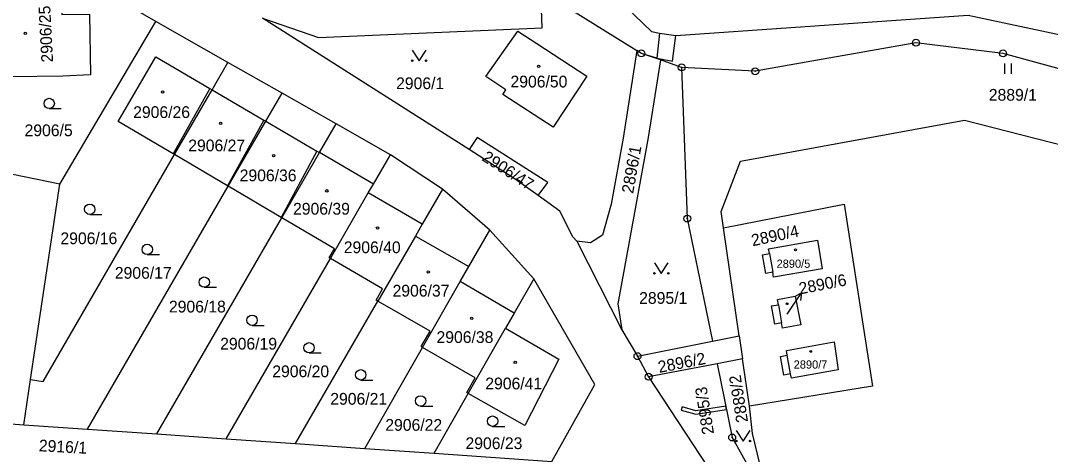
# Model space of a CAD drawing. Extents: x -644096 to -634268, y -1141430 to -1133463.
# Drawn here: x -640028.5 to -639879.7, y -1138282.4 to -1138219.7 of the extents above; entities that cross this region are included whole.
import ezdxf

# ---------------------------------------------------------------- set-up
doc = ezdxf.new("R2010")
doc.units = 0
for name, color, linetype in [('_CIVIL_CONSTRUCTION', 7, 'Continuous'), ('B_Hranice _3D', 7, 'Continuous'), ('M_Svah_Nasyp', 7, 'Continuous'), ('M_Svah_Zarez', 7, 'Continuous'), ('spodek_zarez', 7, 'Continuous'), ('svrsek_osa_sjezdy', 7, 'Continuous'), ('svrsek_osa_VRT', 7, 'Continuous'), ('svrsek_popisy_VRT', 7, 'Continuous'), ('terminal_VRT', 7, 'Continuous')]:
    doc.layers.add(name, color=color, linetype=linetype)

msp = doc.modelspace()

# ---------------------------------------------------------------- linework, layer by layer
at = {"layer": '_CIVIL_CONSTRUCTION'}
for centre, radius in [((-639899.15, -1138222.89), 0.5), ((-639899.15, -1138222.89), 0.0303), ((-639938.81, -1138224.43), 0.5), ((-639938.81, -1138224.43), 0.0303), ((-639886.56, -1138224.44), 0.5), ((-639886.56, -1138224.44), 0.0303), ((-639933.01, -1138226.46), 0.5), ((-639933.01, -1138226.46), 0.0303), ((-639922.37, -1138227.03), 0.5), ((-639922.37, -1138227.03), 0.0303), ((-639932.19, -1138248.32), 0.5), ((-639932.19, -1138248.32), 0.0303), ((-639939.38, -1138268.23), 0.5), ((-639939.38, -1138268.23), 0.0303), ((-639937.78, -1138271.21), 0.5), ((-639937.78, -1138271.21), 0.0303), ((-639925.7, -1138279.99), 0.5), ((-639925.7, -1138279.99), 0.0303)]:
    msp.add_circle(centre, radius, dxfattribs=at)
at = {"layer": 'B_Hranice _3D'}
msp.add_lwpolyline([(-639932.93, -1138275.57), (-639933.07, -1138276.05), (-639930.97, -1138276.64), (-639926.53, -1138275.93), (-639926.63, -1138275.44), (-639930.94, -1138276.13)], close=True, dxfattribs=at)
at = {"layer": 'M_Svah_Nasyp'}
for p, q in [((-639936.21, -1138221.49), (-639936.57, -1138225.14)), ((-639934.31, -1138225.57), (-639933.84, -1138221.84)), ((-639936.57, -1138225.14), (-639938.81, -1138224.43)), ((-639936.57, -1138225.14), (-639934.31, -1138225.57)), ((-640001.15, -1138229.53), (-640006.45, -1138238.98)), ((-640000.85, -1138229.7), (-639993.37, -1138234.08)), ((-639993.37, -1138234.08), (-639998.64, -1138243.59)), ((-639993.37, -1138234.08), (-639993.09, -1138234.25)), ((-639993.09, -1138234.25), (-639985.69, -1138238.56)), ((-639985.69, -1138238.56), (-639990.86, -1138248.18)), ((-639985.69, -1138238.56), (-639985.31, -1138238.78)), ((-639977.54, -1138243.33), (-639985.31, -1138238.78)), ((-639970.5, -1138249.16), (-639978.31, -1138244.61)), ((-639971.47, -1138250.85), (-639963.73, -1138255.27)), ((-639920.32, -1138253.38), (-639919.84, -1138256.09)), ((-639957.21, -1138262.01), (-639964.99, -1138257.43)), ((-639919.01, -1138260.8), (-639918.55, -1138263.42)), ((-639917.25, -1138270.8), (-639917.73, -1138268.1))]:
    msp.add_line(p, q, dxfattribs=at)
at = {"layer": 'M_Svah_Zarez'}
for centre, radius in [((-640027.84, -1138221.54), 0.175), ((-639953.67, -1138226.31), 0.175), ((-640008, -1138230.01), 0.175), ((-639999.62, -1138234.55), 0.175), ((-639991.95, -1138239.23), 0.175), ((-639984.27, -1138244.32), 0.175), ((-639976.94, -1138249.7), 0.175), ((-639916.55, -1138252.85), 0.123), ((-639969.61, -1138256.05), 0.175), ((-639917.76, -1138260.65), 0.123), ((-639963.33, -1138262.75), 0.175), ((-639914.34, -1138267.54), 0.123), ((-639957.05, -1138269.11), 0.175)]:
    msp.add_circle(centre, radius, dxfattribs=at)
at = {"layer": 'spodek_zarez'}
msp.add_circle((-638683.07, -1137056.85), 1378.08, dxfattribs=at)
at = {"layer": 'svrsek_osa_sjezdy'}
for p, q in [((-639886.32, -1138227.4), (-639886.32, -1138225.9)), ((-639885.32, -1138227.4), (-639885.32, -1138225.9)), ((-640024.38, -1138232.43), (-640022.63, -1138232.43)), ((-640018.53, -1138247.74), (-640016.78, -1138247.74)), ((-640010.21, -1138253.53), (-640008.46, -1138253.53)), ((-640001.98, -1138258.27), (-640000.23, -1138258.27)), ((-639995.07, -1138263.79), (-639993.32, -1138263.79)), ((-639986.83, -1138267.77), (-639985.08, -1138267.77)), ((-639979.37, -1138271.68), (-639977.62, -1138271.68)), ((-639970.71, -1138275.45), (-639968.96, -1138275.45)), ((-639960.31, -1138278.38), (-639958.56, -1138278.38))]:
    msp.add_line(p, q, dxfattribs=at)
for points in [[(-639971.92, -1138223.99), (-639970.92, -1138225.49), (-639969.92, -1138223.99)], [(-639936.94, -1138254.75), (-639935.94, -1138256.25), (-639934.94, -1138254.75)], [(-639925.11, -1138279), (-639924.11, -1138280.5), (-639923.11, -1138279)]]:
    msp.add_lwpolyline(points, dxfattribs=at)
for centre, radius in [((-639971.92, -1138225.49), 0.1), ((-639969.92, -1138225.49), 0.1), ((-640024.38, -1138231.68), 0.75), ((-640018.53, -1138246.99), 0.75), ((-640010.21, -1138252.78), 0.75), ((-640001.98, -1138257.52), 0.75), ((-639936.94, -1138256.25), 0.1), ((-639934.94, -1138256.25), 0.1), ((-639995.07, -1138263.04), 0.75), ((-639986.83, -1138267.02), 0.75), ((-639979.37, -1138270.93), 0.75), ((-639970.71, -1138274.7), 0.75), ((-639960.31, -1138277.63), 0.75), ((-639925.11, -1138280.5), 0.1), ((-639923.11, -1138280.5), 0.1)]:
    msp.add_circle(centre, radius, dxfattribs=at)
at = {"layer": 'svrsek_popisy_VRT'}
for p, q in [((-639917.37, -1138261.58), (-639915.69, -1138259.09)), ((-639915.69, -1138259.09), (-639916.67, -1138259.64)), ((-639915.69, -1138259.09), (-639915.84, -1138260.2)), ((-639917.76, -1138262.16), (-639917.37, -1138261.58))]:
    msp.add_line(p, q, dxfattribs=at)
at = {"layer": 'terminal_VRT'}
for p, q in [((-640008.99, -1138219.81), (-640030.32, -1138207.49)), ((-639953.35, -1138215.35), (-639939.46, -1138224.02)), ((-640022.84, -1138243.35), (-640008.99, -1138219.81)), ((-639998.56, -1138225.74), (-640008.99, -1138219.81)), ((-639963.72, -1138238.36), (-639993.56, -1138219.33)), ((-639993.56, -1138219.33), (-639985.45, -1138222.13)), ((-640000.85, -1138229.7), (-639998.56, -1138225.74)), ((-639990.74, -1138230.19), (-639998.56, -1138225.74)), ((-639933.01, -1138226.46), (-639936.07, -1138225.39)), ((-640006.28, -1138239.08), (-640000.85, -1138229.7)), ((-639982.91, -1138234.64), (-639990.74, -1138230.19)), ((-639975.09, -1138239.09), (-639982.91, -1138234.64)), ((-639967.57, -1138244.09), (-639975.09, -1138239.09)), ((-640022.84, -1138243.35), (-640029.65, -1138241.96)), ((-640027.06, -1138271.58), (-640022.84, -1138243.35)), ((-640018.87, -1138278.79), (-639998.53, -1138243.65)), ((-639960.72, -1138250.01), (-639967.57, -1138244.09)), ((-640008.85, -1138279.48), (-639990.77, -1138248.23)), ((-639954.38, -1138257.06), (-639960.72, -1138250.01)), ((-639924.68, -1138265.29), (-639926.93, -1138249.65)), ((-639948.16, -1138251.58), (-639941.62, -1138264.44)), ((-639998.83, -1138280.18), (-639983.76, -1138254.09)), ((-639988.81, -1138280.88), (-639976.9, -1138260.26)), ((-639963.83, -1138273.62), (-639958.45, -1138264.19)), ((-639941.62, -1138264.44), (-639939.38, -1138268.23)), ((-639939.38, -1138268.23), (-639928.55, -1138266.06)), ((-639928.55, -1138266.06), (-639924.68, -1138265.29)), ((-639924.68, -1138265.29), (-639924.19, -1138268.63)), ((-639978.79, -1138281.57), (-639970.42, -1138266.96)), ((-639939.38, -1138268.23), (-639937.78, -1138271.21)), ((-639927.88, -1138269.33), (-639937.78, -1138271.21)), ((-639924.19, -1138268.63), (-639927.88, -1138269.33)), ((-639923.21, -1138275.47), (-639924.19, -1138268.63)), ((-640028.04, -1138278.15), (-640027.06, -1138271.58)), ((-639937.78, -1138271.21), (-639925.86, -1138289.42)), ((-639968.76, -1138282.27), (-639963.83, -1138273.62)), ((-640036.16, -1138277.6), (-640028.04, -1138278.15)), ((-640028.04, -1138278.15), (-640018.87, -1138278.79)), ((-640018.87, -1138278.79), (-640008.85, -1138279.48)), ((-640008.85, -1138279.48), (-639998.83, -1138280.18)), ((-639998.83, -1138280.18), (-639988.81, -1138280.88)), ((-639988.81, -1138280.88), (-639978.79, -1138281.57)), ((-639978.79, -1138281.57), (-639968.76, -1138282.27))]:
    msp.add_line(p, q, dxfattribs=at)
for points in [[(-640069.11, -1138170.45), (-640059.05, -1138170.66), (-640051.78, -1138171.58), (-640044.37, -1138172.92), (-640035.68, -1138175.94), (-640026.91, -1138180.25), (-640018.62, -1138185.33), (-640008.1, -1138194.3), (-639989.34, -1138210.79), (-639965.8, -1138213.29), (-639950.45, -1138211.57), (-639945.86, -1138213.03), (-639937.34, -1138221.26), (-639936.21, -1138221.49), (-639933.84, -1138221.84), (-639891.59, -1138218.9), (-639875.06, -1138222.44), (-639841.83, -1138231.14), (-639830.5, -1138233.25), (-639820.91, -1138233.83), (-639809.11, -1138234.17), (-639758.74, -1138238.27), (-639748.88, -1138238.87), (-639700.55, -1138249.98)], [(-640030.1, -1138215.44), (-640022.62, -1138215.35), (-640022.56, -1138218.82), (-640018.58, -1138218.76), (-640018.41, -1138227.55), (-640022.4, -1138227.72), (-640029.89, -1138227.85)], [(-639985.45, -1138222.13), (-639953.15, -1138220.72), (-639953.35, -1138215.35)], [(-639946.71, -1138227.75), (-639951.57, -1138235.13), (-639958.84, -1138230.37), (-639958.4, -1138229.71), (-639961.27, -1138227.8), (-639956.65, -1138221.22), (-639953.94, -1138223.01), (-639946.71, -1138227.75)], [(-639834.44, -1138238.74), (-639886.56, -1138224.44), (-639899.15, -1138222.89), (-639922.37, -1138227.03), (-639933.01, -1138226.46)], [(-639939.46, -1138224.02), (-639941.44, -1138236.7), (-639943.19, -1138246.24), (-639944.45, -1138250.75), (-639946.16, -1138251.85), (-639948.16, -1138251.58)], [(-639936.07, -1138225.39), (-639938.81, -1138224.43), (-639939.46, -1138224.02)], [(-640006.28, -1138239.08), (-640006.45, -1138238.98), (-640014.41, -1138234.28), (-640008.98, -1138224.95), (-640001.15, -1138229.53), (-640000.85, -1138229.7)], [(-639936.07, -1138225.39), (-639937.84, -1138236.58), (-639942.21, -1138260.64), (-639941.62, -1138264.44)], [(-639933.01, -1138226.46), (-639932.19, -1138248.32), (-639928.55, -1138266.06)], [(-639998.53, -1138243.65), (-639993.09, -1138234.25), (-639990.74, -1138230.19)], [(-639990.77, -1138248.23), (-639985.31, -1138238.78), (-639982.91, -1138234.64)], [(-639926.93, -1138249.65), (-639927.3, -1138247.32), (-639924.5, -1138240.03), (-639892.15, -1138234.07), (-639873.28, -1138238.93), (-639837.93, -1138249.75)], [(-639953.75, -1138244.99), (-639952.35, -1138243.09), (-639962.56, -1138236.6), (-639963.72, -1138238.36)], [(-640027.06, -1138271.58), (-640025.25, -1138271.9), (-640006.28, -1138239.08)], [(-639998.53, -1138243.65), (-639998.64, -1138243.59), (-640006.28, -1138239.08)], [(-639983.76, -1138254.09), (-639978.31, -1138244.61), (-639977.54, -1138243.33), (-639975.09, -1138239.09)], [(-639953.75, -1138244.99), (-639957.06, -1138242.61), (-639963.72, -1138238.36)], [(-639990.77, -1138248.23), (-639990.86, -1138248.18), (-639998.53, -1138243.65)], [(-639967.57, -1138244.09), (-639970.5, -1138249.16), (-639971.47, -1138250.85), (-639976.9, -1138260.26)], [(-639948.16, -1138251.58), (-639948.71, -1138250.98), (-639950.61, -1138247.25), (-639953.75, -1138244.99)], [(-639926.93, -1138249.65), (-639909.5, -1138246.25), (-639905.44, -1138272.58), (-639923.21, -1138275.47)], [(-639983.76, -1138254.09), (-639983.93, -1138253.99), (-639983.18, -1138252.71), (-639990.77, -1138248.23)], [(-639970.42, -1138266.96), (-639964.99, -1138257.43), (-639963.73, -1138255.27), (-639960.72, -1138250.01)], [(-639912.68, -1138255.58), (-639919.71, -1138256.81), (-639919.84, -1138256.09), (-639920.83, -1138256.27), (-639921.31, -1138253.55), (-639920.32, -1138253.38), (-639920.44, -1138252.69), (-639913.38, -1138251.46), (-639912.68, -1138255.58)], [(-639976.9, -1138260.26), (-639977.12, -1138260.13), (-639976.23, -1138258.51), (-639983.76, -1138254.09)], [(-639968.76, -1138282.27), (-639951.78, -1138283.45), (-639945.53, -1138272.31), (-639954.38, -1138257.06)], [(-639954.38, -1138257.06), (-639957.21, -1138262.01), (-639958.45, -1138264.19)], [(-639970.42, -1138266.96), (-639970.64, -1138266.83), (-639969.35, -1138264.61), (-639976.9, -1138260.26)], [(-639916.59, -1138259.57), (-639915.77, -1138263.68), (-639918.42, -1138264.18), (-639918.55, -1138263.42), (-639919.54, -1138263.6), (-639920, -1138260.97), (-639919.01, -1138260.8), (-639919.15, -1138260.05), (-639916.59, -1138259.57)], [(-639958.45, -1138264.19), (-639950.75, -1138268.65), (-639955.64, -1138278.28), (-639963.83, -1138273.62)], [(-639910.94, -1138266.17), (-639910.38, -1138270.21), (-639917.15, -1138271.4), (-639917.25, -1138270.8), (-639918.24, -1138270.98), (-639918.72, -1138268.27), (-639917.73, -1138268.1), (-639917.85, -1138267.41), (-639910.94, -1138266.17)], [(-639963.83, -1138273.62), (-639964.06, -1138273.49), (-639962.85, -1138271.34), (-639970.42, -1138266.96)], [(-639927.88, -1138269.33), (-639925.7, -1138279.99), (-639921.06, -1138288.3)], [(-639920.64, -1138288.21), (-639922.77, -1138279.39), (-639923.21, -1138275.47)]]:
    msp.add_lwpolyline(points, dxfattribs=at)

# ---------------------------------------------------------------- texts
at = {"layer": 'svrsek_osa_VRT'}
for s, rotation, p in [('2906/25', 93, (-640023.81, -1138225.7)), ('2896/1', 80, (-639940.01, -1138244.79)), ('2906/47', 327, (-639961.98, -1138239.83)), ('2890/4', 12, (-639922.74, -1138252.34)), ('2890/6', 11, (-639915.89, -1138259.3)), ('2896/2', 11, (-639936.24, -1138270.66)), ('2889/2', 99, (-639923.4, -1138277.71)), ('2895/3', 99, (-639928.31, -1138279.42)), ('2916/1', 357, (-640025.91, -1138281.98))]:
    msp.add_text(s, height=1.7, rotation=rotation, dxfattribs=at).set_placement(p)
for s, height, p in [('2906/50', 1.7, (-639957.73, -1138229.36)), ('2906/1', 1.7, (-639974.26, -1138229.61)), ('2889/1', 1.7, (-639888.62, -1138231.28)), ('2906/26', 1.7, (-640012.25, -1138233.78)), ('2906/5', 1.7, (-640027.94, -1138236.41)), ('2906/27', 1.7, (-640004.29, -1138238.6)), ('2906/36', 1.7, (-639996.86, -1138242.93)), ('2906/39', 1.7, (-639989.15, -1138247.76)), ('2906/16', 1.7, (-640022.76, -1138252.03)), ('2906/40', 1.7, (-639981.82, -1138253.33)), ('2890/5', 1.19, (-639919.28, -1138255.45)), ('2906/17', 1.7, (-640014.9, -1138257.03)), ('2906/37', 1.7, (-639974.77, -1138259.61)), ('2895/1', 1.7, (-639939.14, -1138260.66)), ('2906/18', 1.7, (-640007.08, -1138261.91)), ('2906/38', 1.7, (-639968.42, -1138266.32)), ('2906/19', 1.7, (-639999.68, -1138267.28)), ('2890/7', 1.19, (-639916.81, -1138270.03)), ('2906/20', 1.7, (-639992.15, -1138271.27)), ('2906/41', 1.7, (-639961.37, -1138273.03)), ('2906/21', 1.7, (-639983.77, -1138275.25)), ('2906/22', 1.7, (-639975.82, -1138279.02)), ('2906/23', 1.7, (-639964.23, -1138281.67))]:
    msp.add_text(s, height=height, dxfattribs=at).set_placement(p)

doc.saveas('drawing.dxf')
